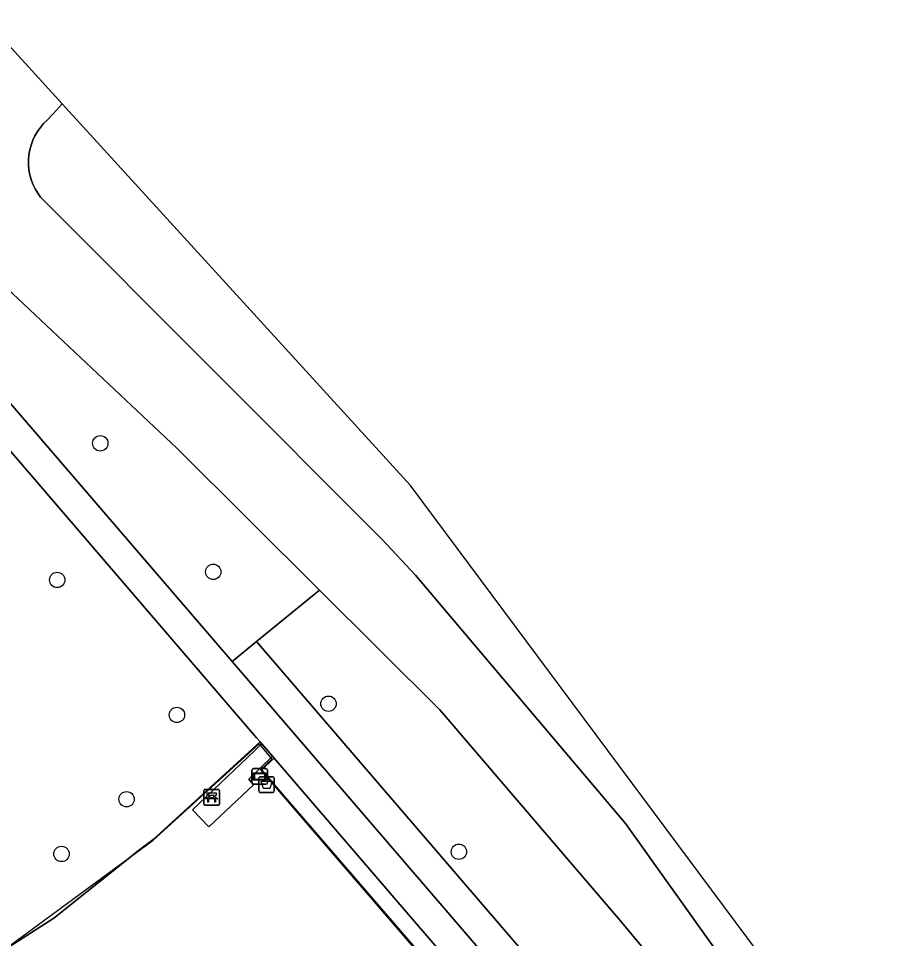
# Model space of a CAD drawing. Extents: x 157767 to 159172, y 387839 to 389425.
# Drawn here: x 158518.8 to 158573.5, y 388937.8 to 388996.3 of the extents above; entities that cross this region are included whole.
import ezdxf

# ---------------------------------------------------------------- set-up
doc = ezdxf.new("R2010")
doc.units = 0
for name, color, linetype in [('IMGEO_Afvalbak', 7, 'Continuous'), ('IMGEO_Bank', 7, 'Continuous'), ('IMGEO_Boom', 7, 'Continuous'), ('IMGEO_Groenvoorziening', 7, 'Continuous'), ('IMGEO_Haag', 7, 'Continuous'), ('IMGEO_Hek', 7, 'Continuous'), ('IMGEO_Informatiebord', 7, 'Continuous'), ('IMGEO_Loofbos', 7, 'Continuous'), ('IMGEO_Oever', 7, 'Continuous'), ('IMGEO_Voetpad_halfverhard', 7, 'Continuous'), ('IMGEO_Voetpad_open', 7, 'Continuous'), ('IMGEO_Waterloop', 7, 'Continuous')]:
    doc.layers.add(name, color=color, linetype=linetype)

msp = doc.modelspace()

# ---------------------------------------------------------------- linework, layer by layer
at = {"layer": 'IMGEO_Afvalbak'}
for p, q in [((158534.098, 388947.159), (158534.098, 388947.959)), ((158534.098, 388947.959), (158534.098, 388947.159)), ((158534.198, 388948.059), (158534.988, 388948.059)), ((158534.988, 388948.059), (158534.198, 388948.059)), ((158535.088, 388947.959), (158535.088, 388947.159)), ((158535.088, 388947.159), (158535.088, 388947.959)), ((158534.988, 388947.059), (158534.198, 388947.059)), ((158534.198, 388947.059), (158534.988, 388947.059))]:
    msp.add_line(p, q, dxfattribs=at)
msp.add_lwpolyline([(158534.241, 388947.773), (158534.945, 388947.773), (158534.796, 388947.303), (158534.39, 388947.303), (158534.241, 388947.773)], dxfattribs=at)
for centre, start, end in [((158534.198, 388947.959), 90, 180), ((158534.198, 388947.959), 90, 180), ((158534.988, 388947.959), 0, 90), ((158534.988, 388947.959), 360, 90), ((158534.198, 388947.159), 180, 270), ((158534.198, 388947.159), 180, 270), ((158534.988, 388947.159), 270, 0), ((158534.988, 388947.159), 270, 0)]:
    msp.add_arc(centre, 0.1, start, end, dxfattribs=at)
at = {"layer": 'IMGEO_Bank'}
for p, q in [((158530.605, 388946.323), (158530.605, 388947.164)), ((158530.605, 388947.164), (158530.605, 388946.323)), ((158530.68, 388947.248), (158531.521, 388947.248)), ((158531.521, 388947.248), (158530.68, 388947.248)), ((158531.605, 388947.173), (158531.605, 388946.332)), ((158531.605, 388946.332), (158531.605, 388947.173)), ((158531.302, 388946.646), (158530.909, 388946.646)), ((158530.914, 388946.754), (158530.914, 388946.86)), ((158530.958, 388946.86), (158530.958, 388946.754)), ((158531.246, 388946.866), (158530.964, 388946.866)), ((158530.964, 388946.748), (158531.246, 388946.748)), ((158531.252, 388946.754), (158531.252, 388946.86)), ((158531.296, 388946.86), (158531.296, 388946.754)), ((158531.53, 388946.248), (158530.689, 388946.248)), ((158530.689, 388946.248), (158531.53, 388946.248))]:
    msp.add_line(p, q, dxfattribs=at)
for points in [[(158530.852, 388946.646), (158530.71, 388946.646), (158530.822, 388946.748), (158530.908, 388946.748)], [(158530.908, 388946.866), (158530.822, 388946.866), (158530.822, 388947.027), (158531.385, 388947.027), (158531.385, 388946.866), (158531.302, 388946.866)], [(158530.902, 388946.639), (158530.902, 388946.432), (158530.859, 388946.432), (158530.859, 388946.639)], [(158531.302, 388946.748), (158531.385, 388946.748), (158531.497, 388946.646), (158531.358, 388946.646)], [(158531.352, 388946.639), (158531.352, 388946.432), (158531.308, 388946.432), (158531.308, 388946.639)]]:
    msp.add_lwpolyline(points, dxfattribs=at)
for centre, radius, start, end in [((158530.683, 388947.17), 0.0779, 92.4484, 184.28452), ((158530.683, 388947.17), 0.0779, 92.4484, 184.28452), ((158531.527, 388947.17), 0.0779, 2.4484, 94.28452), ((158531.527, 388947.17), 0.0779, 2.4484, 94.28452), ((158530.852, 388946.639), 0.00671, 2.89567, 87.10433), ((158530.909, 388946.639), 0.00671, 92.89567, 177.10433), ((158530.907, 388946.859), 0.00671, 2.89567, 87.10433), ((158530.907, 388946.755), 0.00671, 272.89567, 357.10433), ((158530.964, 388946.859), 0.00671, 92.89567, 177.10433), ((158530.964, 388946.755), 0.00671, 182.89567, 267.10433), ((158531.246, 388946.859), 0.00671, 2.89567, 87.10433), ((158531.246, 388946.755), 0.00671, 272.89567, 357.10433), ((158531.303, 388946.859), 0.00671, 92.89567, 177.10433), ((158531.303, 388946.755), 0.00671, 182.89567, 267.10433), ((158531.301, 388946.639), 0.00671, 2.89567, 87.10433), ((158531.358, 388946.639), 0.00671, 92.89567, 177.10433), ((158530.683, 388946.326), 0.0779, 182.4484, 274.28452), ((158530.683, 388946.326), 0.0779, 182.4484, 274.28452), ((158531.527, 388946.326), 0.0779, 272.4484, 4.28452), ((158531.527, 388946.326), 0.0779, 272.4484, 4.28452)]:
    msp.add_arc(centre, radius, start, end, dxfattribs=at)
at = {"layer": 'IMGEO_Boom'}
for centre in [(158524.025, 388969.262), (158531.204, 388961.091), (158521.286, 388960.575), (158538.534, 388952.7), (158528.896, 388951.99), (158525.695, 388946.627), (158521.558, 388943.147), (158546.823, 388943.289)]:
    msp.add_circle(centre, 0.489, dxfattribs=at)
at = {"layer": 'IMGEO_Groenvoorziening'}
for points in [[(158508.944, 388988.307), (158506.394, 388985.662), (158532.405, 388955.383), (158533.955, 388956.649), (158537.961, 388959.923), (158528.886, 388968.952), (158514.82, 388982.182)], [(158535.077, 388949.242), (158534.272, 388948.501), (158567.918, 388909.484), (158568.589, 388910.232)]]:
    msp.add_lwpolyline(points, close=True, dxfattribs=at)
for points in [[(158579.324, 388875.766), (158583.047, 388869.808), (158585.057, 388866.926), (158588.202, 388869.407), (158582.088, 388878.855), (158584.282, 388896.438), (158584.244, 388898.108), (158533.955, 388956.649), (158532.405, 388955.383), (158578.328, 388901.925)], [(158567.918, 388909.484), (158534.272, 388948.501), (158535.077, 388949.242), (158534.978, 388949.358), (158533.466, 388947.908), (158533.763, 388947.549), (158530.922, 388944.866), (158529.895, 388945.96), (158534.3, 388950.147), (158534.195, 388950.269), (158527.369, 388944.041), (158526.545, 388943.436), (158521.062, 388939.063), (158517.387, 388936.715)]]:
    msp.add_lwpolyline(points, dxfattribs=at)
at = {"layer": 'IMGEO_Haag'}
msp.add_lwpolyline([(158535.077, 388949.242), (158534.272, 388948.501), (158567.918, 388909.484), (158568.589, 388910.232)], close=True, dxfattribs=at)
at = {"layer": 'IMGEO_Hek'}
for points in [[(158527.39, 388944.017), (158534.123, 388950.151)], [(158534.123, 388950.151), (158534.924, 388949.172)], [(158534.924, 388949.172), (158534.204, 388948.492)], [(158534.204, 388948.492), (158568.108, 388909.1)], [(158507.817, 388929.659), (158527.39, 388944.017)]]:
    msp.add_lwpolyline(points, dxfattribs=at)
at = {"layer": 'IMGEO_Informatiebord'}
for p, q in [((158533.663, 388947.677), (158533.663, 388948.477)), ((158533.663, 388948.477), (158533.663, 388947.677)), ((158533.763, 388948.577), (158534.553, 388948.577)), ((158534.553, 388948.577), (158533.763, 388948.577)), ((158534.653, 388948.477), (158534.653, 388947.677)), ((158534.653, 388947.677), (158534.653, 388948.477)), ((158534.553, 388947.577), (158533.763, 388947.577)), ((158533.763, 388947.577), (158534.553, 388947.577))]:
    msp.add_line(p, q, dxfattribs=at)
for points in [[(158533.764, 388948.309), (158534.552, 388948.309), (158534.552, 388947.845), (158533.764, 388947.845), (158533.764, 388948.309)], [(158533.829, 388948.244), (158533.829, 388947.91), (158534.487, 388947.91), (158534.487, 388948.244), (158533.829, 388948.244)]]:
    msp.add_lwpolyline(points, dxfattribs=at)
for centre, start, end in [((158533.763, 388948.477), 90, 180), ((158533.763, 388948.477), 90, 180), ((158534.553, 388948.477), 0, 90), ((158534.553, 388948.477), 360, 90), ((158533.763, 388947.677), 180, 270), ((158533.763, 388947.677), 180, 270), ((158534.553, 388947.677), 270, 0), ((158534.553, 388947.677), 270, 0)]:
    msp.add_arc(centre, 0.1, start, end, dxfattribs=at)
at = {"layer": 'IMGEO_Loofbos'}
msp.add_lwpolyline([(158505.501, 388932.651), (158506.274, 388930.67), (158506.28, 388930.654), (158506.836, 388929.229), (158507.768, 388929.655), (158517.387, 388936.715), (158521.062, 388939.063), (158526.545, 388943.436), (158527.369, 388944.041), (158534.195, 388950.269), (158533.96, 388950.542), (158518.182, 388968.908)], dxfattribs=at)
msp.add_lwpolyline([(158537.961, 388959.923), (158533.955, 388956.649), (158584.244, 388898.108), (158584.282, 388896.438), (158582.088, 388878.855), (158588.202, 388869.407), (158599.498, 388878.318), (158594.22, 388887.02), (158573.08, 388919.728), (158556.957, 388939.053), (158545.602, 388952.32)], close=True, dxfattribs=at)
at = {"layer": 'IMGEO_Oever'}
for points in [[(158569.143, 388928.657), (158557.41, 388945.081), (158544.055, 388960.881), (158541.92, 388963.159), (158520.349, 388984.782), (158520.232, 388984.921), (158520.044, 388985.178), (158519.88, 388985.452), (158519.742, 388985.739), (158519.629, 388986.037), (158519.543, 388986.344), (158519.485, 388986.657), (158519.456, 388986.974), (158519.455, 388987.293), (158519.482, 388987.611), (158519.537, 388987.924), (158519.621, 388988.232), (158519.731, 388988.531), (158519.868, 388988.819), (158520.03, 388989.093), (158520.216, 388989.352), (158520.424, 388989.593), (158520.653, 388989.815), (158521.034, 388990.226), (158521.604, 388990.842), (158516.636, 388996.285)], [(158514.82, 388982.182), (158528.886, 388968.952), (158537.961, 388959.923), (158545.602, 388952.32), (158556.957, 388939.053), (158573.08, 388919.728)]]:
    msp.add_lwpolyline(points, dxfattribs=at)
at = {"layer": 'IMGEO_Voetpad_halfverhard'}
for points in [[(158578.328, 388901.925), (158532.405, 388955.383), (158506.394, 388985.662), (158504.995, 388984.21), (158509.079, 388979.055)], [(158518.182, 388968.908), (158533.96, 388950.542), (158534.195, 388950.269), (158534.3, 388950.147), (158534.978, 388949.358), (158535.077, 388949.242), (158568.589, 388910.232), (158576.386, 388901.155)]]:
    msp.add_lwpolyline(points, dxfattribs=at)
at = {"layer": 'IMGEO_Voetpad_open'}
msp.add_lwpolyline([(158534.978, 388949.358), (158534.3, 388950.147), (158529.895, 388945.96), (158530.922, 388944.866), (158533.763, 388947.549), (158533.466, 388947.908)], close=True, dxfattribs=at)
at = {"layer": 'IMGEO_Waterloop'}
msp.add_lwpolyline([(158619.023, 388865.457), (158543.739, 388966.588), (158521.604, 388990.842), (158521.034, 388990.226), (158520.653, 388989.815), (158520.424, 388989.593), (158520.216, 388989.352), (158520.03, 388989.093), (158519.868, 388988.819), (158519.731, 388988.531), (158519.621, 388988.232), (158519.537, 388987.924), (158519.482, 388987.611), (158519.455, 388987.293), (158519.456, 388986.974), (158519.485, 388986.657), (158519.543, 388986.344), (158519.629, 388986.037), (158519.742, 388985.739), (158519.88, 388985.452), (158520.044, 388985.178), (158520.232, 388984.921), (158520.349, 388984.782), (158541.92, 388963.159), (158544.055, 388960.881), (158557.41, 388945.081), (158569.143, 388928.657)], dxfattribs=at)

doc.saveas('drawing.dxf')
